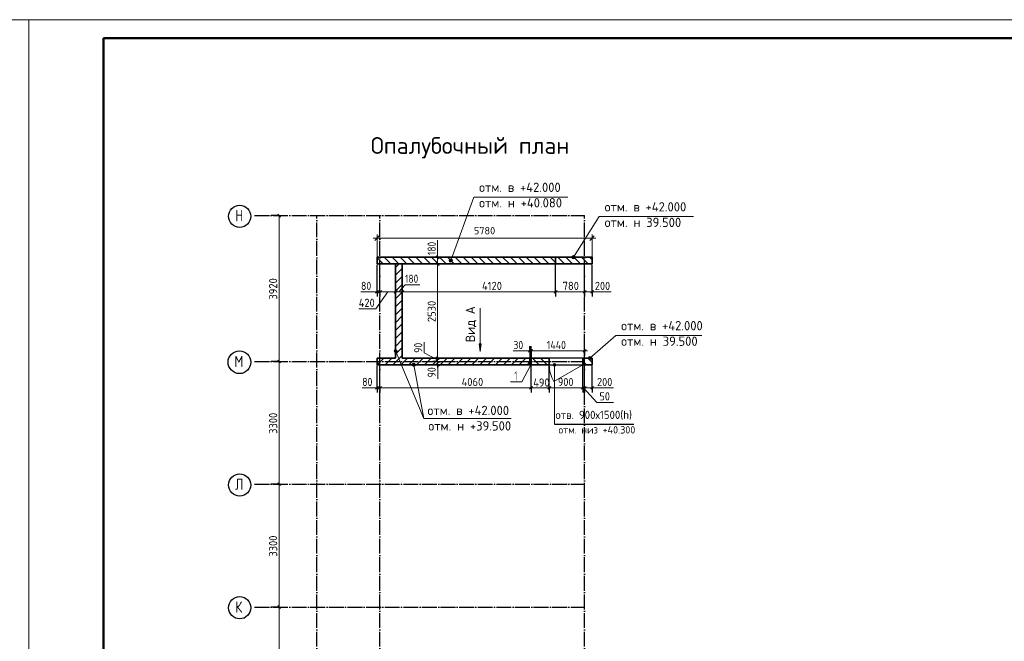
# Model space of a CAD drawing. Header units: millimetres. Extents: x -49773 to 2322955, y -3321 to 58485.
# Tile 538 of 580: x 2098905 to 2125367, y 31518 to 48225. Entities that reach past the tile are written whole.
import ezdxf

# ---------------------------------------------------------------- set-up
doc = ezdxf.new("R2010")
doc.units = ezdxf.units.MM
doc.header["$PDMODE"] = 65
doc.linetypes.add('______11', pattern=[500, 400, -50, 0, -50])
doc.linetypes.add('______5', pattern=[1100, 800, -100, 100, -100])
for name, color, linetype, lineweight in [('Standard', 7, 'Continuous', 25), ('Высотная отметка (окна)', 7, 'Continuous', 13), ('Высотная отметка (отверстия)', 7, 'Continuous', 13), ('Высотная отметки_ общее', 7, 'Continuous', 13), ('Макрос окна_ общее', 7, 'Continuous', 13), ('Ограждение_ 2D надпись', 7, 'Continuous', 13), ('Размерная линия_ общее', 7, 'Continuous', 13), ('СПДС_РАЗМЕРЫ', 152, 'Continuous', 25), ('Стена_ общее', 7, 'Continuous', 35)]:
    doc.layers.add(name, color=color, linetype=linetype, lineweight=lineweight)
doc.layers.add('Осевая линия_ общее', color=7, linetype='______5', lineweight=13, true_color=0xa0a0a0)
doc.styles.add('ISOCPEUR', font='txt')
doc.dimstyles.new('__________2', dxfattribs={"dimtxt": 250, "dimasz": 200, "dimexe": 0, "dimexo": 0, "dimgap": 100, "dimtad": 1, "dimdec": 0, "dimrnd": 1, "dimzin": 12, "dimdsep": 46, "dimtxsty": 'ISOCPEUR', "dimblk": 'ALL_ML_STRICH', "dimblk1": 'ALL_ML_STRICH', "dimblk2": 'ALL_ML_STRICH', "dimsah": 1, "dimcen": 0, "dimclrd": 7, "dimclre": 7, "dimclrt": 7, "dimadec": 0, "dimazin": 0, "dimtfac": 1, "dimtdec": 0, "dimtmove": 1, "dimatfit": 3, "dimfxl": 0, "dimtzin": 0, "dimlwd": 0, "dimlwe": 13, "dimarcsym": 0})

# ---------------------------------------------------------------- blocks, each defined once
blk = doc.blocks.new('ALL_ML_STRICH')
at = {"color": 0, "linetype": 'ByBlock', "lineweight": -2}
for p, q in [((-1, 0), (0.5, 0)), ((-0.3, -0.3), (0.3, 0.3)), ((0, -0.5), (0, 0.5))]:
    blk.add_line(p, q, dxfattribs=at)
blk = doc.blocks.new('*D371')
at = {"layer": 'Defpoints', "color": 0}
for p in [(2108508, 42354), (2108508, 41839), (2114288, 41839)]:
    blk.add_point(p, dxfattribs=at)
at = {"layer": 'СПДС_РАЗМЕРЫ', "color": 7, "lineweight": 13}
for p, q in [((2108508, 41839), (2108508, 42354)), ((2114288, 41839), (2114288, 42354))]:
    blk.add_line(p, q, dxfattribs=at)
at = {"layer": 'СПДС_РАЗМЕРЫ', "color": 7, "lineweight": 0}
blk.add_line((2114088, 42354), (2108708, 42354), dxfattribs=at)
at = {"layer": 'СПДС_РАЗМЕРЫ', "color": 7, "lineweight": 0, "xscale": 200, "yscale": 200, "zscale": 200, "rotation": 180}
blk.add_blockref('ALL_ML_STRICH', (2108508, 42354), dxfattribs=at)
at = {"layer": 'СПДС_РАЗМЕРЫ', "color": 7, "lineweight": 0, "xscale": 200, "yscale": 200, "zscale": 200}
blk.add_blockref('ALL_ML_STRICH', (2114288, 42354), dxfattribs=at)
at = {"layer": 'СПДС_РАЗМЕРЫ', "color": 7, "insert": (2111398, 42554), "char_height": 200, "attachment_point": 5, "style": 'ISOCPEUR'}
blk.add_mtext('5780', dxfattribs=at)

msp = doc.modelspace()

# ---------------------------------------------------------------- hatches: boundary and pattern name
at = {"layer": 'Высотная отметка (окна)', "linetype": 'Continuous', "lineweight": 13, "transparency": 33554687}
for points in [[(2113311.3, 38968.2), (2113246.8, 38968.2), (2113241.5, 38949.5)], [(2113311.3, 38968.2), (2113241.5, 38949.5), (2113316.5, 38949.5)], [(2113316.5, 38949.5), (2113241.5, 38949.5), (2113246.8, 38930.7)], [(2113297.8, 38981.7), (2113260.3, 38981.7), (2113246.8, 38968.2)], [(2113297.8, 38981.7), (2113246.8, 38968.2), (2113311.3, 38968.2)], [(2113316.5, 38949.5), (2113246.8, 38930.7), (2113311.3, 38930.7)], [(2113311.3, 38930.7), (2113246.8, 38930.7), (2113260.3, 38917.2)], [(2113260.3, 38981.7), (2113297.8, 38981.7), (2113279, 38987)], [(2113311.3, 38930.7), (2113260.3, 38917.2), (2113297.8, 38917.2)], [(2113297.8, 38917.2), (2113260.3, 38917.2), (2113279, 38912)]]:
    msp.add_hatch(color=7, dxfattribs=at).paths.add_polyline_path(points)
at = {"layer": 'Высотная отметки_ общее', "linetype": 'Continuous', "lineweight": 13, "transparency": 33554687}
for points in [[(2113743, 41830.8), (2113795.6, 41795.5), (2113744.5, 41853.7)], [(2113772.7, 41797), (2113743, 41830.8), (2113753.1, 41809.7)], [(2113743, 41830.8), (2113772.7, 41797), (2113795.6, 41795.5)], [(2113744.5, 41853.7), (2113816.6, 41805.7), (2113757.2, 41873.2)], [(2113744.5, 41853.7), (2113795.6, 41795.5), (2113816.6, 41805.7)], [(2113757.2, 41873.2), (2113829.4, 41825.2), (2113778.2, 41883.4)], [(2113757.2, 41873.2), (2113816.6, 41805.7), (2113829.4, 41825.2)], [(2113778.2, 41883.4), (2113829.4, 41825.2), (2113830.8, 41848.1)], [(2113778.2, 41883.4), (2113830.8, 41848.1), (2113801.1, 41881.9)], [(2113801.1, 41881.9), (2113830.8, 41848.1), (2113820.7, 41869.2)], [(2110445.8, 41740.8), (2110498.4, 41705.5), (2110447.3, 41763.7)], [(2110475.5, 41707), (2110445.8, 41740.8), (2110455.9, 41719.7)], [(2110445.8, 41740.8), (2110475.5, 41707), (2110498.4, 41705.5)], [(2110447.3, 41763.7), (2110519.4, 41715.7), (2110460, 41783.2)], [(2110447.3, 41763.7), (2110498.4, 41705.5), (2110519.4, 41715.7)], [(2110460, 41783.2), (2110532.2, 41735.3), (2110481, 41793.4)], [(2110460, 41783.2), (2110519.4, 41715.7), (2110532.2, 41735.3)], [(2110481, 41793.4), (2110532.2, 41735.3), (2110533.6, 41758.1)], [(2110481, 41793.4), (2110533.6, 41758.1), (2110503.9, 41791.9)], [(2110503.9, 41791.9), (2110533.6, 41758.1), (2110523.5, 41779.2)], [(2114200.1, 39163.3), (2114272.3, 39115.3), (2114221.2, 39173.4)], [(2114221.2, 39173.4), (2114272.3, 39115.3), (2114273.7, 39138.1)], [(2114221.2, 39173.4), (2114273.7, 39138.1), (2114244, 39171.9)], [(2114244, 39171.9), (2114273.7, 39138.1), (2114263.6, 39159.2)], [(2109498.3, 38994.1), (2109457.7, 38974.7), (2109450, 38953.1)], [(2109498.3, 38994.1), (2109450, 38953.1), (2109519.9, 38986.4)], [(2109519.9, 38986.4), (2109450, 38953.1), (2109454, 38930.1)], [(2109519.9, 38986.4), (2109454, 38930.1), (2109535.3, 38968.8)], [(2109535.3, 38968.8), (2109454, 38930.1), (2109469.4, 38912.5)], [(2109457.7, 38974.7), (2109498.3, 38994.1), (2109475.3, 38990.1)], [(2109535.3, 38968.8), (2109469.4, 38912.5), (2109539.3, 38945.8)], [(2109539.3, 38945.8), (2109469.4, 38912.5), (2109491, 38904.8)], [(2109539.3, 38945.8), (2109491, 38904.8), (2109531.6, 38924.2)], [(2109531.6, 38924.2), (2109491, 38904.8), (2109514, 38908.8)], [(2114185.9, 39120.8), (2114238.5, 39085.5), (2114187.4, 39143.7)], [(2114215.6, 39087), (2114185.9, 39120.8), (2114196, 39099.7)], [(2114185.9, 39120.8), (2114215.6, 39087), (2114238.5, 39085.5)], [(2114187.4, 39143.7), (2114259.6, 39095.7), (2114200.1, 39163.3)], [(2114187.4, 39143.7), (2114238.5, 39085.5), (2114259.6, 39095.7)], [(2114200.1, 39163.3), (2114259.6, 39095.7), (2114272.3, 39115.3)]]:
    msp.add_hatch(color=7, dxfattribs=at).paths.add_polyline_path(points)
at = {"layer": 'Ограждение_ 2D надпись', "linetype": 'Continuous', "lineweight": 13, "transparency": 33554687}
for points in [[(2109005.1, 39358.1), (2108974.4, 39336.4), (2108971.2, 39317.6)], [(2109005.1, 39358.1), (2108971.2, 39317.6), (2109023.9, 39354.8)], [(2109023.9, 39354.8), (2108971.2, 39317.6), (2108977.7, 39299.3)], [(2108974.4, 39336.4), (2109005.1, 39358.1), (2108986.7, 39351.5)], [(2109023.9, 39354.8), (2108977.7, 39299.3), (2109039, 39342.5)], [(2109039, 39342.5), (2108977.7, 39299.3), (2108992.8, 39287)], [(2109039, 39342.5), (2108992.8, 39287), (2109045.5, 39324.2)], [(2109045.5, 39324.2), (2108992.8, 39287), (2109011.6, 39283.7)], [(2109045.5, 39324.2), (2109011.6, 39283.7), (2109042.2, 39305.4)], [(2109042.2, 39305.4), (2109011.6, 39283.7), (2109030, 39290.3)]]:
    msp.add_hatch(color=7, dxfattribs=at).paths.add_polyline_path(points)
at = {"layer": 'Осевая линия_ общее', "linetype": 'Continuous', "lineweight": 13, "transparency": 33554687}
msp.add_hatch(color=7, dxfattribs=at).paths.add_polyline_path([(2111250.3, 39513), (2111280.3, 39303), (2111310.3, 39513)])

# ---------------------------------------------------------------- linework, layer by layer
msp.add_line((2113279, 37350.9), (2115407.5, 37350.9))
at = {"layer": 'Standard', "color": 7, "linetype": 'Continuous', "lineweight": 13, "transparency": 33554687}
for points in [[(2039754.9, 6224.7), (2099154.9, 6224.7), (2099154.9, 48224.7), (2039754.9, 48224.7), (2039754.9, 6224.7)], [(2099154.9, 6224.7), (2158554.9, 6224.7), (2158554.9, 48224.7), (2099154.9, 48224.7), (2099154.9, 6224.7)]]:
    msp.add_lwpolyline(points, close=True, dxfattribs=at)
at = {"layer": 'Standard', "color": 7, "linetype": 'Continuous', "lineweight": 50, "transparency": 33554687}
msp.add_lwpolyline([(2101154.9, 47724.7), (2158054.9, 47724.7), (2158054.9, 6724.7), (2101154.9, 6724.7), (2101154.9, 47724.7)], close=True, dxfattribs=at)
at = {"layer": 'Высотная отметка (окна)', "color": 7, "linetype": 'Continuous', "lineweight": 13, "transparency": 33554687}
for p, q in [((2113241.5, 38949.5), (2113241.5, 38949.5)), ((2113279, 38987), (2113279, 38987)), ((2113279, 38949.5), (2113279, 37350.9)), ((2113279, 38912), (2113279, 38912)), ((2113316.5, 38949.5), (2113316.5, 38949.5))]:
    msp.add_line(p, q, dxfattribs=at)
msp.add_circle((2113279, 38949.5), 37.5, dxfattribs=at)
at = {"layer": 'Высотная отметка (отверстия)', "color": 7, "linetype": 'Continuous', "lineweight": 13, "transparency": 33554687}
msp.add_lwpolyline([(2112638.3, 38949.5), (2112403.5, 38491.6), (2112099, 38491.6)], dxfattribs=at)
at = {"layer": 'Высотная отметки_ общее', "color": 7, "linetype": 'Continuous', "lineweight": 13, "transparency": 33554687}
for p, q in [((2113757.2, 41873.2), (2113757.2, 41873.2)), ((2113820.7, 41869.2), (2113820.7, 41869.2)), ((2110455.9, 41719.7), (2110455.9, 41719.7)), ((2110460, 41783.2), (2110460, 41783.2)), ((2110519.4, 41715.7), (2110519.4, 41715.7)), ((2110523.5, 41779.2), (2110523.5, 41779.2)), ((2113753.1, 41809.7), (2113753.1, 41809.7)), ((2113816.6, 41805.7), (2113816.6, 41805.7)), ((2109454, 38930.1), (2109454, 38930.1)), ((2109475.3, 38990.1), (2109475.3, 38990.1)), ((2109514, 38908.8), (2109514, 38908.8)), ((2109535.3, 38968.8), (2109535.3, 38968.8)), ((2114196, 39099.7), (2114196, 39099.7)), ((2114200.1, 39163.3), (2114200.1, 39163.3)), ((2114259.6, 39095.7), (2114259.6, 39095.7)), ((2114263.6, 39159.2), (2114263.6, 39159.2))]:
    msp.add_line(p, q, dxfattribs=at)
for points in [[(2110489.7, 41749.5), (2111106.5, 43458.6), (2113640.6, 43458.6)], [(2113786.9, 41839.5), (2114480.7, 42933.5), (2117014.8, 42933.5)], [(2114229.8, 39129.5), (2114923.7, 39739.5), (2117234, 39739.5)], [(2109494.6, 38949.5), (2109769.5, 37502.8), (2112110.4, 37502.8)]]:
    msp.add_lwpolyline(points, dxfattribs=at)
for centre in [(2113786.9, 41839.5), (2110489.7, 41749.5), (2114229.8, 39129.5), (2109494.6, 38949.5)]:
    msp.add_circle(centre, 45, dxfattribs=at)
at = {"layer": 'Макрос окна_ общее', "color": 7, "linetype": 'Continuous', "lineweight": -3, "transparency": 33554687}
for p, q in [((2112648.3, 39129.5), (2112618.3, 39129.5)), ((2112618.3, 38949.5), (2112648.3, 38949.5)), ((2112648.3, 38949.5), (2112648.3, 39129.5))]:
    msp.add_line(p, q, dxfattribs=at)
at = {"layer": 'Макрос окна_ общее', "color": 7, "linetype": 'Continuous', "lineweight": 13, "transparency": 33554687}
msp.add_line((2114038.3, 38949.5), (2113258.9, 38499.5), dxfattribs=at)
msp.add_arc((2114038.3, 38949.5), 900, 180, 210, dxfattribs=at)
at = {"layer": 'Ограждение_ 2D надпись', "color": 7, "linetype": 'Continuous', "lineweight": 13, "transparency": 33554687}
for p, q in [((2108977.7, 39299.3), (2108977.7, 39299.3)), ((2108986.7, 39351.5), (2108986.7, 39351.5)), ((2109008.3, 39320.9), (2109769.5, 37502.8)), ((2109030, 39290.3), (2109030, 39290.3)), ((2109039, 39342.5), (2109039, 39342.5))]:
    msp.add_line(p, q, dxfattribs=at)
msp.add_circle((2109008.3, 39320.9), 37.5, dxfattribs=at)
at = {"layer": 'Осевая линия_ общее', "color": 253, "linetype": '______11', "lineweight": -3, "true_color": 0xa0a0a0, "transparency": 33554687}
for p, q in [((2105215.3, 42959.4), (2114088.3, 42959.4)), ((2106888.3, 12372.4), (2106888.3, 42959.4)), ((2108588.3, 12372.4), (2108588.3, 42959.4)), ((2114088.3, 12372.4), (2114088.3, 42959.4)), ((2105215.3, 39039.4), (2114088.3, 39039.4)), ((2105215.3, 35739.4), (2114088.3, 35739.4)), ((2105215.3, 32439.4), (2114088.3, 32439.4))]:
    msp.add_line(p, q, dxfattribs=at)
at = {"layer": 'Осевая линия_ общее', "color": 7, "linetype": 'Continuous', "lineweight": 13, "transparency": 33554687}
for p, q in [((2111280.3, 40473), (2111280.3, 39303)), ((2111310.3, 39513), (2111250.3, 39513)), ((2111250.3, 39513), (2111280.3, 39303)), ((2111280.3, 39513), (2111280.3, 39528)), ((2111280.3, 39303), (2111310.3, 39513)), ((2111280.3, 39303), (2111280.3, 39303)), ((2111280.3, 39303), (2111280.3, 39303)), ((2111280.3, 39303), (2111280.3, 39303))]:
    msp.add_line(p, q, dxfattribs=at)
at = {"layer": 'Осевая линия_ общее', "color": 7, "linetype": 'Continuous', "lineweight": 25, "transparency": 33554687}
for centre, radius in [((2104819.1, 42939.9), 298.8), ((2104811.1, 39019.9), 305.8), ((2104819.1, 35719.9), 298.8), ((2104819.1, 32419.9), 298.8)]:
    msp.add_circle(centre, radius, dxfattribs=at)
at = {"layer": 'Размерная линия_ общее', "color": 253, "linetype": 'Continuous', "lineweight": -3, "true_color": 0xa0a0a0, "transparency": 33554687}
for p, q in [((2105876.6, 42959.4), (2105751.6, 42959.4)), ((2105876.6, 42959.4), (2106001.6, 42959.4)), ((2110137.8, 41839.5), (2110012.8, 41839.5)), ((2110137.8, 41839.5), (2110262.8, 41839.5)), ((2110137.8, 41659.5), (2110012.8, 41659.5)), ((2110137.8, 41659.5), (2110262.8, 41659.5)), ((2113308.3, 40910.3), (2113308.3, 41639.5)), ((2114088.3, 40910.3), (2114088.3, 41639.5)), ((2114288.3, 40910.3), (2114288.3, 41639.5)), ((2108508.3, 40910.3), (2108508.3, 41035.3)), ((2108588.3, 40910.3), (2108588.3, 41035.3)), ((2109008.3, 40910.3), (2109008.3, 41035.3)), ((2109188.3, 40910.3), (2109188.3, 41035.3)), ((2113308.3, 40910.3), (2113308.3, 41035.3)), ((2114088.3, 40910.3), (2114088.3, 41035.3)), ((2114288.3, 40910.3), (2114288.3, 41035.3)), ((2108508.3, 40910.3), (2108508.3, 40785.3)), ((2108588.3, 40910.3), (2108588.3, 40785.3)), ((2109008.3, 40910.3), (2109008.3, 40785.3)), ((2109188.3, 40910.3), (2109188.3, 40785.3)), ((2113308.3, 40910.3), (2113308.3, 40785.3)), ((2114088.3, 40910.3), (2114088.3, 40785.3)), ((2114288.3, 40910.3), (2114288.3, 40785.3)), ((2112618.3, 39322.4), (2112618.3, 39447.4)), ((2112648.3, 39322.4), (2112648.3, 39447.4)), ((2114088.3, 39322.4), (2114088.3, 39447.4)), ((2112618.3, 39322.4), (2112618.3, 39197.4)), ((2112618.3, 39322.4), (2112618.3, 39149.5)), ((2112648.3, 39322.4), (2112648.3, 39197.4)), ((2112648.3, 39322.4), (2112648.3, 39149.5)), ((2114088.3, 39322.4), (2114088.3, 39376.4)), ((2114088.3, 39322.4), (2114088.3, 39197.4)), ((2105876.6, 39039.4), (2105751.6, 39039.4)), ((2105876.6, 39039.4), (2106001.6, 39039.4)), ((2110137.8, 39129.5), (2110012.8, 39129.5)), ((2110137.8, 39039.5), (2110012.8, 39039.5)), ((2110137.8, 38949.5), (2110012.8, 38949.5)), ((2110137.8, 39129.5), (2110262.8, 39129.5)), ((2110137.8, 39039.5), (2110262.8, 39039.5)), ((2110137.8, 39039.5), (2110137.8, 39039.5)), ((2110137.8, 38949.5), (2110262.8, 38949.5)), ((2108508.3, 38328.2), (2108508.3, 38453.2)), ((2108588.3, 38328.2), (2108588.3, 38453.2)), ((2112648.3, 38328.2), (2112648.3, 38453.2)), ((2114088.3, 38328.2), (2114088.3, 38453.2)), ((2114288.3, 38328.2), (2114288.3, 38453.2)), ((2108508.3, 38328.2), (2108508.3, 38203.2)), ((2108588.3, 38328.2), (2108588.3, 38203.2)), ((2112648.3, 38328.2), (2112648.3, 38203.2)), ((2113138.3, 38328.2), (2113138.3, 38203.2)), ((2114038.3, 38328.2), (2114038.3, 38203.2)), ((2114088.3, 38328.2), (2114088.3, 38203.2)), ((2114088.3, 38328.2), (2114088.3, 38216.1)), ((2114288.3, 38328.2), (2114288.3, 38203.2)), ((2105876.6, 35739.4), (2105751.6, 35739.4)), ((2105876.6, 35739.4), (2106001.6, 35739.4)), ((2105876.6, 32439.4), (2105751.6, 32439.4)), ((2105876.6, 32439.4), (2106001.6, 32439.4))]:
    msp.add_line(p, q, dxfattribs=at)
at = {"layer": 'Размерная линия_ общее', "color": 7, "linetype": 'Continuous', "lineweight": 25, "transparency": 33554687}
for p, q in [((2105914.1, 42921.9), (2105839.1, 42996.9)), ((2110100.3, 41877), (2110175.3, 41802)), ((2110100.3, 41697), (2110175.3, 41622)), ((2108470.8, 40872.8), (2108545.8, 40947.8)), ((2108550.8, 40872.8), (2108625.8, 40947.8)), ((2108970.8, 40872.8), (2109045.8, 40947.8)), ((2109150.8, 40872.8), (2109225.8, 40947.8)), ((2113270.8, 40872.8), (2113345.8, 40947.8)), ((2114050.8, 40872.8), (2114125.8, 40947.8)), ((2114250.8, 40872.8), (2114325.8, 40947.8)), ((2110100.3, 39167), (2110175.3, 39092)), ((2112580.8, 39284.9), (2112655.8, 39359.9)), ((2112610.8, 39284.9), (2112685.8, 39359.9)), ((2114050.8, 39284.9), (2114125.8, 39359.9)), ((2105914.1, 39001.9), (2105839.1, 39076.9)), ((2110100.3, 39077), (2110175.3, 39002)), ((2110100.3, 38987), (2110175.3, 38912)), ((2108470.8, 38290.7), (2108545.8, 38365.7)), ((2108550.8, 38290.7), (2108625.8, 38365.7)), ((2112610.8, 38290.7), (2112685.8, 38365.7)), ((2113100.8, 38290.7), (2113175.8, 38365.7)), ((2114000.8, 38290.7), (2114075.8, 38365.7)), ((2114050.8, 38290.7), (2114125.8, 38365.7)), ((2114250.8, 38290.7), (2114325.8, 38365.7)), ((2105914.1, 35701.9), (2105839.1, 35776.9)), ((2105914.1, 32401.9), (2105839.1, 32476.9))]:
    msp.add_line(p, q, dxfattribs=at)
at = {"layer": 'Размерная линия_ общее', "color": 7, "linetype": 'Continuous', "lineweight": 13, "transparency": 33554687}
for p, q in [((2105876.6, 39039.4), (2105876.6, 42959.4)), ((2110137.8, 41899.9), (2110137.8, 42295.9)), ((2110137.8, 41839.5), (2110137.8, 41914.5)), ((2110137.8, 41749.5), (2110137.8, 41899.9)), ((2110137.8, 41839.5), (2110137.8, 41659.5)), ((2110137.8, 41659.5), (2110137.8, 39129.5)), ((2109098.3, 40910.3), (2109261.7, 41101.6)), ((2109261.7, 41101.6), (2109657.7, 41101.6)), ((2108363.8, 40910.3), (2108077.8, 40910.3)), ((2108548.3, 40910.3), (2108363.8, 40910.3)), ((2108508.3, 40910.3), (2108433.3, 40910.3)), ((2108798.3, 40910.3), (2108479.3, 40456.1)), ((2108508.3, 40910.3), (2108588.3, 40910.3)), ((2108588.3, 40910.3), (2109008.3, 40910.3)), ((2109008.3, 40910.3), (2109188.3, 40910.3)), ((2109188.3, 40910.3), (2114088.3, 40910.3)), ((2114088.3, 40910.3), (2114288.3, 40910.3)), ((2114288.3, 40910.3), (2114363.3, 40910.3)), ((2114803.3, 40910.3), (2114363.3, 40910.3)), ((2108479.3, 40456.1), (2108017.3, 40456.1)), ((2109776.1, 39270), (2109776.1, 39556)), ((2110137.8, 39084.5), (2109776.1, 39270)), ((2112457.8, 39320.7), (2112171.8, 39320.7)), ((2112633.3, 39322.4), (2112457.8, 39320.7)), ((2112618.3, 39322.4), (2112543.3, 39322.4)), ((2112618.3, 39322.4), (2112648.3, 39322.4)), ((2112648.3, 39322.4), (2114088.3, 39322.4)), ((2114088.3, 39322.4), (2114163.3, 39322.4)), ((2105876.6, 35739.4), (2105876.6, 39039.4)), ((2110137.8, 39129.5), (2110137.8, 39039.5)), ((2110137.8, 39039.5), (2110137.8, 38949.5)), ((2110137.8, 38994.5), (2110138.9, 38855)), ((2110137.8, 38949.5), (2110137.8, 38874.5)), ((2110138.9, 38855), (2110138.9, 38569)), ((2108395.1, 38330.3), (2108109.1, 38330.3)), ((2108548.3, 38328.2), (2108395.1, 38330.3)), ((2108508.3, 38328.2), (2108433.3, 38328.2)), ((2108508.3, 38328.2), (2108588.3, 38328.2)), ((2112648.3, 38328.2), (2113138.3, 38328.2)), ((2113138.3, 38328.2), (2114038.3, 38328.2)), ((2113888.3, 38328.2), (2114088.3, 38328.2)), ((2114061.5, 38328.2), (2114420.4, 37933.6)), ((2114088.3, 38328.2), (2114288.3, 38328.2)), ((2114188.3, 38328.2), (2114421.6, 38328.3)), ((2114288.3, 38328.2), (2114363.3, 38328.2)), ((2114421.6, 38328.3), (2114861.6, 38328.3)), ((2114420.4, 37933.6), (2114860.4, 37933.6)), ((2105876.6, 32439.4), (2105876.6, 35739.4)), ((2105876.6, 29139.4), (2105876.6, 32439.4))]:
    msp.add_line(p, q, dxfattribs=at)
at = {"layer": 'Размерная линия_ общее', "color": 253, "linetype": 'Continuous', "lineweight": -3, "true_color": 0xa0a0a0, "transparency": 33554687}
for points in [[(2105876.6, 42959.4), (2105859.6, 42959.4), (2105859.6, 42959.4), (2105859.6, 42959.4), (2105859.6, 42959.4), (2105859.6, 42959.4), (2105859.6, 42959.4), (2105661.5, 42959.4)], [(2110137.8, 41839.5), (2110154.8, 41839.5), (2110154.8, 41839.5), (2110154.9, 41839.5), (2110154.9, 41839.5), (2110648.3, 41839.5)], [(2108508.3, 40910.3), (2108508.3, 40927.3), (2108508.3, 40927.3), (2108508.3, 41002.2), (2108508.3, 41002.2), (2108508.3, 41401.6), (2108508.3, 41401.6), (2108508.3, 41639.5)], [(2108588.3, 40910.3), (2108588.3, 40927.3), (2108588.3, 40927.3), (2108588.3, 41015.1), (2108588.3, 41015.1), (2108588.3, 41483.5), (2108588.3, 41483.5), (2108588.3, 41639.5)], [(2109008.3, 40910.3), (2109008.3, 40927.3), (2109008.3, 40927.3), (2109008.3, 41083), (2109008.3, 41083), (2109008.3, 41639.5)], [(2109188.3, 40910.3), (2109188.3, 40927.3), (2109188.3, 40927.3), (2109188.3, 41112.1), (2109188.3, 41112.1), (2109188.3, 41639.5)], [(2110137.8, 41659.5), (2110154.8, 41659.5), (2110154.8, 41659.5), (2110155, 41659.5), (2110155, 41659.5), (2110648.3, 41659.5)], [(2105876.6, 39039.4), (2105859.6, 39039.4), (2105859.6, 39039.4), (2105859.6, 39039.4), (2105859.6, 39039.4), (2105859.6, 39039.4), (2105859.6, 39039.4), (2105859.6, 39039.4), (2105859.6, 39039.4), (2105661.5, 39039.4)], [(2108508.3, 38328.2), (2108508.3, 38347), (2108508.3, 38347), (2108508.3, 38347.1), (2108508.3, 38347.1), (2108508.3, 38347.2), (2108508.3, 38347.2), (2108508.3, 38911.1), (2108508.3, 38911.1), (2108508.3, 38929.5)], [(2108588.3, 38328.2), (2108588.3, 38346.9), (2108588.3, 38346.9), (2108588.3, 38347.1), (2108588.3, 38347.1), (2108588.3, 38347.1), (2108588.3, 38347.1), (2108588.3, 38929.5)], [(2110137.8, 39129.5), (2110155.8, 39129.5), (2110155.8, 39129.5), (2110306.2, 39129.5)], [(2110137.8, 38949.5), (2110155.9, 38949.5), (2110155.9, 38949.5), (2110297.7, 38949.5)], [(2112648.3, 38328.2), (2112648.3, 38345.4), (2112648.3, 38345.4), (2112648.3, 38345.8), (2112648.3, 38345.8), (2112648.3, 38929.5)], [(2113138.3, 38328.2), (2113138.3, 38345.3), (2113138.3, 38345.3), (2113138.3, 38345.7), (2113138.3, 38345.7), (2113138.3, 38929.5)], [(2114038.3, 38328.2), (2114038.3, 38345.4), (2114038.3, 38345.4), (2114038.3, 38929.5)], [(2114088.3, 37978.2), (2114088.3, 37994.9), (2114088.3, 37994.9), (2114088.3, 38929.4)], [(2114288.3, 38328.2), (2114288.3, 38345.3), (2114288.3, 38345.3), (2114288.3, 38929.5)], [(2105876.6, 35739.4), (2105859.6, 35739.4), (2105859.6, 35739.4), (2105859.6, 35739.4), (2105859.6, 35739.4), (2105859.6, 35739.4), (2105859.6, 35739.4), (2105859.6, 35739.4), (2105859.6, 35739.4), (2105859.6, 35739.4), (2105859.6, 35739.4), (2105661.5, 35739.4)], [(2105876.6, 32439.4), (2105859.6, 32439.4), (2105859.6, 32439.4), (2105859.6, 32439.4), (2105859.6, 32439.4), (2105859.6, 32439.4), (2105859.6, 32439.4), (2105859.6, 32439.4), (2105859.6, 32439.4), (2105859.6, 32439.4), (2105859.6, 32439.4), (2105859.6, 32439.4), (2105859.6, 32439.4), (2105661.5, 32439.4)]]:
    msp.add_lwpolyline(points, dxfattribs=at)
at = {"layer": 'Размерная линия_ общее', "color": 7, "linetype": 'Continuous', "lineweight": 13, "transparency": 33554687}
msp.add_lwpolyline([(2108588.3, 38328.2), (2108645.3, 38328.2), (2108645.3, 38328.2), (2112648.3, 38328.2)], dxfattribs=at)
at = {"layer": 'Стена_ общее', "color": 7, "linetype": 'Continuous', "lineweight": 35, "transparency": 33554687}
for p, q in [((2114288.3, 41839.5), (2108508.3, 41839.5)), ((2108508.3, 41839.5), (2108508.3, 41659.5)), ((2113308.3, 41659.5), (2113308.3, 41839.5)), ((2114288.3, 41659.5), (2114288.3, 41839.5)), ((2108508.3, 41659.5), (2114288.3, 41659.5)), ((2109008.3, 41659.5), (2109008.3, 39129.5)), ((2109188.3, 41659.5), (2109008.3, 41659.5)), ((2109188.3, 39129.5), (2109188.3, 41659.5)), ((2109008.3, 39129.5), (2108508.3, 39129.5)), ((2108508.3, 39129.5), (2108508.3, 38949.5)), ((2108508.3, 38949.5), (2112618.3, 38949.5)), ((2112618.3, 39129.5), (2109188.3, 39129.5)), ((2112618.3, 39129.5), (2112618.3, 38949.5)), ((2113138.3, 39129.5), (2112648.3, 39129.5)), ((2112648.3, 39129.5), (2112648.3, 38949.5)), ((2112648.3, 38949.5), (2113138.3, 38949.5)), ((2113138.3, 39129.5), (2113138.3, 38949.5)), ((2114038.3, 38949.5), (2114038.3, 39129.5)), ((2114288.3, 39129.5), (2114038.3, 39129.5)), ((2114038.3, 38949.5), (2114288.3, 38949.5)), ((2114288.3, 38949.5), (2114288.3, 39129.4)), ((2114288.3, 38949.4), (2114288.3, 38949.5))]:
    msp.add_line(p, q, dxfattribs=at)
at = {"layer": 'Стена_ общее', "color": 253, "linetype": '______5', "lineweight": 18, "true_color": 0xababab, "transparency": 33554687}
for p, q in [((2108508.3, 41821.6), (2108670.5, 41659.5)), ((2108914.8, 41839.5), (2109094.8, 41659.5)), ((2109339, 41839.5), (2109519, 41659.5)), ((2109763.3, 41839.5), (2109943.3, 41659.5)), ((2110187.6, 41839.5), (2110367.6, 41659.5)), ((2110611.8, 41839.5), (2110791.8, 41659.5)), ((2111036.1, 41839.5), (2111216.1, 41659.5)), ((2111460.4, 41839.5), (2111640.4, 41659.5)), ((2111884.6, 41839.5), (2112064.6, 41659.5)), ((2112308.9, 41839.5), (2112488.9, 41659.5)), ((2112733.2, 41839.5), (2112913.2, 41659.5)), ((2113157.4, 41839.5), (2113337.4, 41659.5)), ((2113581.7, 41839.5), (2113761.7, 41659.5)), ((2114006, 41839.5), (2114186, 41659.5)), ((2109008.3, 41566.8), (2109101, 41659.5)), ((2109008.3, 41142.5), (2109188.3, 41322.5)), ((2109008.3, 40718.3), (2109188.3, 40898.3)), ((2109008.3, 40294), (2109188.3, 40474)), ((2109008.3, 39869.8), (2109188.3, 40049.8)), ((2109008.3, 39445.5), (2109188.3, 39625.5)), ((2109116.6, 39129.5), (2109188.3, 39201.2)), ((2108692.3, 39129.5), (2108512.3, 38949.5)), ((2109116.6, 39129.5), (2108936.6, 38949.5)), ((2109540.8, 39129.5), (2109360.8, 38949.5)), ((2109965.1, 39129.5), (2109785.1, 38949.5)), ((2110389.4, 39129.5), (2110209.4, 38949.5)), ((2110813.6, 39129.5), (2110633.6, 38949.5)), ((2111237.9, 39129.5), (2111057.9, 38949.5)), ((2111662.2, 39129.5), (2111482.2, 38949.5)), ((2112086.4, 39129.5), (2111906.4, 38949.5)), ((2112510.7, 39129.5), (2112330.7, 38949.5)), ((2112897.6, 39129.5), (2113077.6, 38949.5)), ((2114170.4, 39129.5), (2114288.3, 39011.5))]:
    msp.add_line(p, q, dxfattribs=at)
at = {"layer": 'Стена_ общее', "color": 253, "linetype": '______11', "lineweight": 18, "true_color": 0xababab, "transparency": 33554687}
for p, q in [((2108702.6, 41839.5), (2108882.6, 41659.5)), ((2109126.9, 41839.5), (2109306.9, 41659.5)), ((2109551.2, 41839.5), (2109731.2, 41659.5)), ((2109975.4, 41839.5), (2110155.4, 41659.5)), ((2110399.7, 41839.5), (2110579.7, 41659.5)), ((2110824, 41839.5), (2111004, 41659.5)), ((2111248.2, 41839.5), (2111428.2, 41659.5)), ((2111672.5, 41839.5), (2111852.5, 41659.5)), ((2112096.8, 41839.5), (2112276.8, 41659.5)), ((2112521, 41839.5), (2112701, 41659.5)), ((2112945.3, 41839.5), (2113125.3, 41659.5)), ((2113369.5, 41839.5), (2113549.5, 41659.5)), ((2113793.8, 41839.5), (2113973.8, 41659.5)), ((2114218.1, 41839.5), (2114288.3, 41769.2)), ((2109008.3, 41354.7), (2109188.3, 41534.7)), ((2109008.3, 40930.4), (2109188.3, 41110.4)), ((2109008.3, 40506.1), (2109188.3, 40686.1)), ((2109008.3, 40081.9), (2109188.3, 40261.9)), ((2109008.3, 39657.6), (2109188.3, 39837.6)), ((2109008.3, 39233.3), (2109188.3, 39413.3)), ((2108904.4, 39129.5), (2108724.4, 38949.5)), ((2109328.7, 39129.5), (2109148.7, 38949.5)), ((2109753, 39129.5), (2109573, 38949.5)), ((2110177.2, 39129.5), (2109997.2, 38949.5)), ((2110601.5, 39129.5), (2110421.5, 38949.5)), ((2111025.8, 39129.5), (2110845.8, 38949.5)), ((2111450, 39129.5), (2111270, 38949.5)), ((2111874.3, 39129.5), (2111694.3, 38949.5)), ((2112298.6, 39129.5), (2112118.5, 38949.5)), ((2112618.3, 39025), (2112542.8, 38949.5)), ((2114038.3, 39049.3), (2114138.2, 38949.5))]:
    msp.add_line(p, q, dxfattribs=at)
at = {"layer": 'Стена_ общее', "color": 7, "linetype": 'Continuous', "lineweight": 25, "transparency": 33554687}
for p, q in [((2114038.3, 39129.5), (2113138.3, 39129.5)), ((2113138.3, 38949.5), (2114038.3, 38949.5))]:
    msp.add_line(p, q, dxfattribs=at)
at = {"layer": 'Стена_ общее', "color": 253, "linetype": '______5', "lineweight": 18, "true_color": 0xababab, "transparency": 33554687}
msp.add_lwpolyline([(2112648.3, 38954.4), (2112653.3, 38949.5), (2112653.3, 38949.5)], dxfattribs=at)
at = {"layer": 'Стена_ общее', "color": 253, "linetype": '______11', "lineweight": 18, "true_color": 0xababab, "transparency": 33554687}
msp.add_lwpolyline([(2112685.4, 39129.5), (2112865.4, 38949.5), (2112865.4, 38949.5)], dxfattribs=at)

# ---------------------------------------------------------------- texts
at = {"layer": 'Standard', "color": 7, "linetype": 'Continuous', "lineweight": 13, "transparency": 33554687, "insert": (2111006.1, 45068.4), "char_height": 450, "width": 5396.154, "attachment_point": 2, "style": 'ISOCPEUR'}
msp.add_mtext('\\A1;{\\fISOCPEUR|i0|b0;\\H450.000000;\\W1.000000;\\C7;Опалубочный план}\\P', dxfattribs=at)
at = {"layer": 'Standard', "color": 7, "linetype": 'Continuous', "lineweight": 25, "transparency": 33554687, "insert": (2111181.6, 39556.6), "char_height": 250, "width": 1043.177, "attachment_point": 7, "rotation": 90, "style": 'ISOCPEUR'}
msp.add_mtext('\\W0.95;Вид А', dxfattribs=at)
at = {"layer": 'Высотная отметка (окна)', "color": 7, "linetype": 'Continuous', "lineweight": 25, "transparency": 33554687, "insert": (2113308, 37472.8), "char_height": 220, "width": 2326.361, "attachment_point": 7, "style": 'ISOCPEUR'}
msp.add_mtext('{\\W0.9600;отв. 900х1500(h)}', dxfattribs=at)
at = {"layer": 'Высотная отметка (окна)', "color": 7, "linetype": 'Continuous', "lineweight": 18, "transparency": 33554687, "insert": (2113384.7, 37102.2), "char_height": 200, "width": 2206.796, "attachment_point": 7, "style": 'ISOCPEUR'}
msp.add_mtext('{\\W0.9800;отм. низ +40.300}', dxfattribs=at)
at = {"layer": 'Высотная отметка (отверстия)', "color": 7, "linetype": 'Continuous', "lineweight": 25, "transparency": 33554687, "insert": (2112198.2, 38523.9), "char_height": 250, "width": 194.435, "attachment_point": 7, "style": 'ISOCPEUR'}
msp.add_mtext('\\W0.56;1', dxfattribs=at)
at = {"layer": 'Высотная отметки_ общее', "color": 7, "linetype": 'Continuous', "lineweight": 25, "transparency": 33554687, "char_height": 250, "attachment_point": 7, "style": 'ISOCPEUR'}
for s, insert, width in [('{\\W0.9800;отм. в +42.000}', (2111252.1, 43594.9), 2420.971), ('\\W0.98;отм. н +40.080', (2111252.1, 43178.3), 2420.971), ('{\\W0.9800;отм. в +42.000}', (2114626.3, 43069.9), 2420.971), ('{\\W0.9800;отм. н 39.500}', (2114626.3, 42653.2), 2420.971), ('{\\W0.9800;отм. в +42.000}', (2115069.2, 39875.8), 2420.971), ('{\\W0.9800;отм. н 39.500}', (2115069.2, 39459.1), 2420.971), ('{\\W0.9800;отм. в +42.000}', (2109863.8, 37599.1), 2420.978), ('\\W0.98;отм. н +39.500', (2109888.8, 37182.4), 2395.897)]:
    msp.add_mtext(s, dxfattribs=dict(at, insert=insert, width=width))
at = {"layer": 'Осевая линия_ общее', "color": 7, "linetype": 'Continuous', "lineweight": 25, "transparency": 33554687, "char_height": 300, "attachment_point": 7, "style": 'ISOCPEUR'}
for s, insert, width in [('\\W0.80;Н', (2104699.1, 42809.4), 359.83), ('\\W0.82;М', (2104676.1, 38889.4), 392.649), ('\\W0.80;Л', (2104699.1, 35589.4), 359.83), ('\\W0.80;К', (2104699.1, 32289.4), 359.83)]:
    msp.add_mtext(s, dxfattribs=dict(at, insert=insert, width=width))
at = {"layer": 'Размерная линия_ общее', "color": 7, "linetype": 'Continuous', "lineweight": 25, "transparency": 33554687, "char_height": 220, "attachment_point": 7, "style": 'ISOCPEUR'}
for s, insert, width, rotation in [('\\W0.83;180', (2110087.8, 41899.9), 508.571, 90), ('\\W0.93;3920', (2105826.6, 40702.4), 718.101, 90), ('\\W0.83;180', (2109261.7, 41151.6), 508.586, 0), ('\\W0.87;80', (2108077.8, 40960.3), 403.932, 0), ('{\\W0.9300;4120}', (2111330.3, 40960.3), 740.386, 0), ('{\\W0.9300;780}', (2113496.3, 40960.3), 740.386, 0), ('\\W0.91;200', (2114363.3, 40960.3), 561.996, 0), ('\\W0.92;420', (2108017.3, 40506.1), 584.438, 0), ('\\W0.93;2530', (2110087.8, 40097.5), 718.094, 90), ('\\W0.87;90', (2109726.1, 39270), 403.932, 90), ('\\W0.87;30', (2112171.8, 39370.7), 403.924, 0), ('\\W0.87;1440', (2113071.3, 39372.4), 711.922, 0), ('\\W0.87;90', (2110088.9, 38612.1), 403.932, 90), ('\\W0.87;80', (2108109.1, 38380.3), 403.94, 0), ('\\W0.93;4060', (2110780.3, 38378.2), 740.372, 0), ('{\\W0.9200;490}', (2112706.4, 38363), 584.431, 0), ('\\W0.91;900', (2113368.3, 38378.2), 561.988, 0), ('\\W0.91;200', (2114421.6, 38378.3), 561.988, 0), ('{\\W0.9100;50}', (2114485.7, 37991.8), 561.996, 0), ('\\W0.93;3300', (2105826.6, 37092.4), 718.094, 90), ('\\W0.93;3300', (2105826.6, 33792.4), 718.094, 90)]:
    msp.add_mtext(s, dxfattribs=dict(at, insert=insert, width=width, rotation=rotation))

# ---------------------------------------------------------------- dimensions: what is measured, and where the dimension line sits
at = {"layer": 'СПДС_РАЗМЕРЫ'}
dim = msp.add_linear_dim(base=(2108508.3, 42354.1), p1=(2114288.3, 41839.5), p2=(2108508.3, 41839.5), angle=180, dimstyle='__________2', override={"dimtxt": 200}, dxfattribs=at)
dim.commit()
dim.dimension.update_dxf_attribs({"geometry": '*D371', "text_midpoint": (2111398.3, 42554.1)})

doc.saveas('drawing.dxf')
